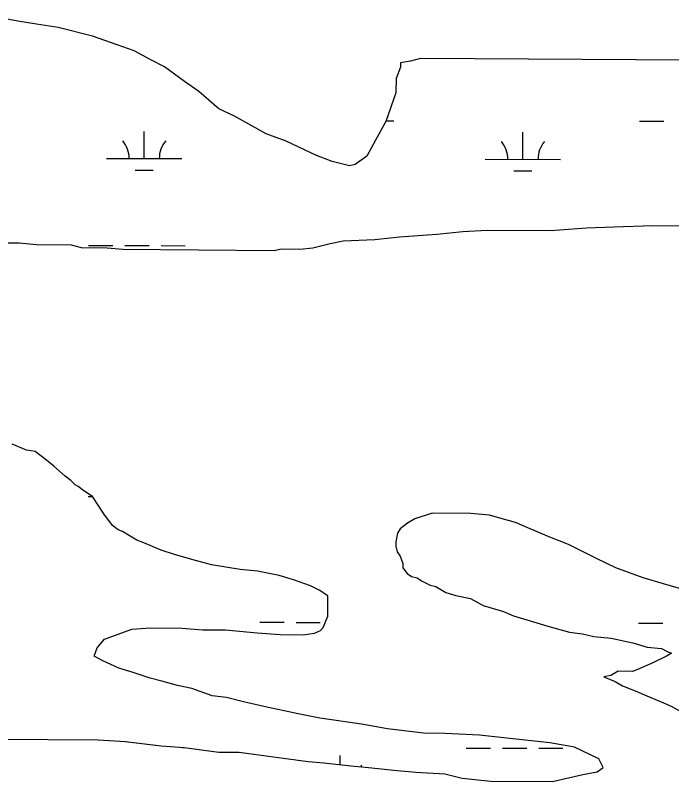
# Model space of a CAD drawing. Extents: x 3187622 to 3225504, y 800805 to 826213.
# Drawn here: x 3221217 to 3222087, y 819006 to 820022 of the extents above; entities that cross this region are included whole.
import ezdxf

# ---------------------------------------------------------------- set-up
doc = ezdxf.new("R2010")
doc.units = 0
doc.layers.add('V-SITE-VEGE', color=7, linetype='Continuous')
doc.layers.add('V-WETL-SWMP', color=7, linetype='Continuous')

msp = doc.modelspace()

# ---------------------------------------------------------------- linework, layer by layer
at = {"layer": 'V-SITE-VEGE'}
for p, q in [((3221220.7, 820014.5), (3221176.9, 820022.4)), ((3221245.5, 820010.5), (3221220.7, 820014.5)), ((3221274.1, 820006.5), (3221245.5, 820010.5)), ((3221319.8, 819994.8), (3221274.1, 820006.5)), ((3221352.1, 819983.1), (3221319.8, 819994.8)), ((3221375, 819975.3), (3221352.1, 819983.1)), ((3221395.9, 819963.8), (3221375, 819975.3)), ((3221414.9, 819954.1), (3221395.9, 819963.8)), ((3221754.6, 819965.2), (3221741.2, 819961.5)), ((3222145.6, 819962.6), (3221754.6, 819965.2)), ((3221441.5, 819934.8), (3221414.9, 819954.1)), ((3221727.8, 819953.9), (3221721.9, 819938.7)), ((3221741.2, 819961.5), (3221727.8, 819959.6)), ((3221727.8, 819959.6), (3221727.8, 819953.9)), ((3221460.5, 819921.3), (3221441.5, 819934.8)), ((3221721.9, 819938.7), (3221721.8, 819919.6)), ((3221487, 819898.3), (3221460.5, 819921.3)), ((3221721.8, 819919.6), (3221708.2, 819881.5)), ((3221507.9, 819888.6), (3221487, 819898.3)), ((3221549.8, 819865.4), (3221507.9, 819888.6)), ((3221708.2, 819881.5), (3221694.7, 819856.8)), ((3221576.4, 819855.7), (3221549.8, 819865.4)), ((3221616.3, 819836.4), (3221576.4, 819855.7)), ((3221694.7, 819856.8), (3221683.1, 819835.9)), ((3221637.3, 819828.6), (3221616.3, 819836.4)), ((3221683.1, 819835.9), (3221667.8, 819824.6)), ((3221660.1, 819822.7), (3221637.3, 819828.6)), ((3221667.8, 819824.6), (3221660.1, 819822.7)), ((3221926.6, 819737), (3221974.4, 819740.5)), ((3221974.4, 819740.5), (3222010.6, 819742.2)), ((3222010.6, 819742.2), (3222062.1, 819743.7)), ((3222062.1, 819743.7), (3222102.2, 819743.5)), ((3221726.3, 819728.8), (3221775.9, 819732.3)), ((3221775.9, 819732.3), (3221810.3, 819735.9)), ((3221810.3, 819735.9), (3221842.7, 819737.6)), ((3221842.7, 819737.6), (3221926.6, 819737)), ((3221144.3, 819721.2), (3221222.5, 819720.7)), ((3221222.5, 819720.7), (3221245.4, 819718.6)), ((3221611.7, 819714.3), (3221634.6, 819719.9)), ((3221634.6, 819719.9), (3221651.8, 819723.6)), ((3221651.8, 819723.6), (3221693.8, 819725.2)), ((3221693.8, 819725.2), (3221726.3, 819728.8)), ((3221245.4, 819718.6), (3221291.2, 819718.3)), ((3221291.2, 819718.3), (3221304.5, 819714.4)), ((3221304.5, 819714.4), (3221338.9, 819714.2)), ((3221338.9, 819714.2), (3221359.9, 819712.2)), ((3221359.9, 819712.2), (3221560.2, 819710.8)), ((3221560.2, 819710.8), (3221569.7, 819712.7)), ((3221569.7, 819712.7), (3221594.5, 819712.5)), ((3221594.5, 819712.5), (3221611.7, 819714.3)), ((3221232.2, 819445.9), (3221213.1, 819453.7)), ((3221243.6, 819443.9), (3221232.2, 819445.9)), ((3221258.8, 819432.4), (3221243.6, 819443.9)), ((3221268.3, 819424.7), (3221258.8, 819432.4)), ((3221283.5, 819411.2), (3221268.3, 819424.7)), ((3221291, 819405.5), (3221283.5, 819411.2)), ((3221296.7, 819399.7), (3221291, 819405.5)), ((3221300.5, 819397.8), (3221296.7, 819399.7)), ((3221308.1, 819392), (3221300.5, 819397.8)), ((3221319.5, 819384.3), (3221308.1, 819392)), ((3221334.6, 819361.3), (3221319.5, 819384.3)), ((3221346, 819345.9), (3221334.6, 819361.3)), ((3221353.6, 819340.2), (3221346, 819345.9)), ((3221359.3, 819338.2), (3221353.6, 819340.2)), ((3221365, 819334.4), (3221359.3, 819338.2)), ((3221378.3, 819326.7), (3221365, 819334.4)), ((3221387.8, 819322.8), (3221378.3, 819326.7)), ((3221410.6, 819313.1), (3221387.8, 819322.8)), ((3221429.7, 819307.2), (3221410.6, 819313.1)), ((3221456.3, 819299.4), (3221429.7, 819307.2)), ((3221477.3, 819293.6), (3221456.3, 819299.4)), ((3221515.4, 819287.6), (3221477.3, 819293.6)), ((3221538.3, 819285.5), (3221515.4, 819287.6)), ((3221566.8, 819279.6), (3221538.3, 819285.5)), ((3221585.9, 819273.8), (3221566.8, 819279.6)), ((3221608.7, 819266), (3221585.9, 819273.8)), ((3221620.1, 819260.2), (3221608.7, 819266)), ((3221631.5, 819252.5), (3221620.1, 819260.2)), ((3221631.4, 819225.8), (3221631.5, 819252.5)), ((3221625.5, 819210.5), (3221631.4, 819225.8)), ((3221335.4, 819195.3), (3221371.8, 819208.4)), ((3221371.8, 819208.4), (3221396.6, 819210.2)), ((3221396.6, 819210.2), (3221438.6, 819209.9)), ((3221438.6, 819209.9), (3221465.3, 819207.8)), ((3221465.3, 819207.8), (3221495.8, 819207.6)), ((3221495.8, 819207.6), (3221537.7, 819203.5)), ((3221537.7, 819203.5), (3221568.2, 819201.4)), ((3221568.2, 819201.4), (3221598.8, 819201.2)), ((3221598.8, 819201.2), (3221614, 819203)), ((3221614, 819203), (3221621.7, 819206.8)), ((3221621.7, 819206.8), (3221625.5, 819210.5)), ((3221325.8, 819183.9), (3221335.4, 819195.3)), ((3221321.9, 819172.5), (3221325.8, 819183.9)), ((3221333.3, 819166.7), (3221321.9, 819172.5)), ((3221354.3, 819157), (3221333.3, 819166.7)), ((3221373.3, 819151.2), (3221354.3, 819157)), ((3221396.1, 819143.4), (3221373.3, 819151.2)), ((3221411.4, 819139.5), (3221396.1, 819143.4)), ((3221432.3, 819133.6), (3221411.4, 819139.5)), ((3221451.4, 819129.7), (3221432.3, 819133.6)), ((3221478, 819119.9), (3221451.4, 819129.7)), ((3221497.1, 819117.9), (3221478, 819119.9)), ((3221519.9, 819112), (3221497.1, 819117.9)), ((3221546.6, 819106.1), (3221519.9, 819112)), ((3221592.3, 819096.3), (3221546.6, 819106.1)), ((3221620.9, 819090.4), (3221592.3, 819096.3)), ((3221676.2, 819082.4), (3221620.9, 819090.4)), ((3221710.5, 819076.4), (3221676.2, 819082.4)), ((3221758.1, 819070.4), (3221710.5, 819076.4)), ((3221786.8, 819070.2), (3221758.1, 819070.4)), ((3221832.5, 819068), (3221786.8, 819070.2)), ((3221164.8, 819062.9), (3221326.9, 819061.8)), ((3221326.9, 819061.8), (3221363.2, 819059.7)), ((3221363.2, 819059.7), (3221410.8, 819053.6)), ((3221868.8, 819063.9), (3221832.5, 819068)), ((3221925.9, 819057.8), (3221868.8, 819063.9)), ((3221410.8, 819053.6), (3221441.3, 819051.5)), ((3221441.3, 819051.5), (3221487.1, 819045.5)), ((3221958.3, 819051.9), (3221925.9, 819057.8)), ((3221990.7, 819036.4), (3221958.3, 819051.9)), ((3221487.1, 819045.5), (3221513.8, 819045.3)), ((3221513.8, 819045.3), (3221559.5, 819039.3)), ((3221559.5, 819039.3), (3221572.9, 819037.3)), ((3221572.9, 819037.3), (3221605.3, 819033.2)), ((3221605.3, 819033.2), (3221626.2, 819031.2)), ((3221626.2, 819031.2), (3221662.5, 819027.1)), ((3221996.3, 819024.9), (3221990.7, 819036.4)), ((3221662.5, 819027.1), (3221685.3, 819025.1)), ((3221685.3, 819025.1), (3221723.5, 819021)), ((3221723.5, 819021), (3221748.3, 819018.9)), ((3221748.3, 819018.9), (3221786.4, 819016.8)), ((3221969.5, 819015.6), (3221988.6, 819019.3)), ((3221988.6, 819019.3), (3221996.3, 819024.9)), ((3221786.4, 819016.8), (3221809.3, 819010.9)), ((3221809.3, 819010.9), (3221847.4, 819006.8)), ((3221929.4, 819006.3), (3221969.5, 819015.6)), ((3221847.4, 819006.8), (3221929.4, 819006.3))]:
    msp.add_line(p, q, dxfattribs=at)
msp.add_lwpolyline([(3222123.8, 819254.9), (3222076.2, 819268.6), (3222049.5, 819276.4), (3222013.3, 819290), (3221988.6, 819301.6), (3221950.6, 819320.9), (3221925.9, 819330.6), (3221893.5, 819344.2), (3221880.2, 819350), (3221859.2, 819355.9), (3221845.9, 819359.8), (3221821.1, 819361.9), (3221769.6, 819362.2), (3221746.7, 819354.7), (3221737.1, 819349.1), (3221727.5, 819341.5), (3221723.7, 819335.8), (3221721.7, 819324.4), (3221721.6, 819318.6), (3221723.5, 819311), (3221727.3, 819305.3), (3221731, 819295.7), (3221731, 819290), (3221736.7, 819282.3), (3221742.4, 819278.4), (3221750, 819276.5), (3221755.7, 819272.6), (3221767.1, 819266.8), (3221774.7, 819264.9), (3221788, 819257.2), (3221801.3, 819253.3), (3221820.4, 819249.3), (3221837.5, 819239.7), (3221864.1, 819231.8), (3221877.5, 819226), (3221904.1, 819218.2), (3221923.2, 819212.4), (3221951.7, 819204.6), (3221968.9, 819202.5), (3221984.1, 819198.6), (3222007, 819196.6), (3222035.6, 819190.6), (3222054.6, 819184.8), (3222073.7, 819182.8), (3222081.3, 819178.9), (3222087, 819176.9), (3222081.2, 819173.2), (3222062.1, 819163.8), (3222041.1, 819154.4), (3222035.3, 819152.5), (3222016.2, 819152.6), (3222006.7, 819147), (3221997.1, 819145.1), (3222012.3, 819139.3), (3222021.8, 819133.5), (3222040.9, 819125.7), (3222054.2, 819119.9), (3222073.2, 819112.2), (3222086.5, 819106.4), (3222107.4, 819094.8)], dxfattribs=at)
at = {"layer": 'V-WETL-SWMP'}
for p, q in [((3221220.7, 820014.5), (3221176.9, 820022.4)), ((3221245.5, 820010.5), (3221220.7, 820014.5)), ((3221274, 820006.5), (3221245.5, 820010.5)), ((3221319.8, 819994.8), (3221274, 820006.5)), ((3221352.1, 819983.1), (3221319.8, 819994.8)), ((3221375, 819975.3), (3221352.1, 819983.1)), ((3221395.9, 819963.7), (3221375, 819975.3)), ((3221414.9, 819954.1), (3221395.9, 819963.7)), ((3221754.5, 819965.2), (3221741.2, 819961.5)), ((3222145.6, 819962.6), (3221754.5, 819965.2)), ((3221441.5, 819934.8), (3221414.9, 819954.1)), ((3221727.8, 819953.9), (3221721.9, 819938.7)), ((3221741.2, 819961.5), (3221727.8, 819959.6)), ((3221727.8, 819959.6), (3221727.8, 819953.9)), ((3221460.4, 819921.3), (3221441.5, 819934.8)), ((3221721.9, 819938.7), (3221721.8, 819919.6)), ((3221487, 819898.3), (3221460.4, 819921.3)), ((3221721.8, 819919.6), (3221708.2, 819881.5)), ((3221507.9, 819888.6), (3221487, 819898.3)), ((3221549.7, 819865.4), (3221507.9, 819888.6)), ((3221708.6, 819882.6), (3221718.8, 819882.6)), ((3221708.2, 819881.5), (3221694.7, 819856.8)), ((3222044.7, 819882), (3222076.7, 819881.9)), ((3221388.1, 819832.6), (3221388.2, 819868.6)), ((3221576.4, 819855.7), (3221549.7, 819865.4)), ((3221890, 819831.5), (3221890.1, 819867.5)), ((3221616.3, 819836.4), (3221576.4, 819855.7)), ((3221694.7, 819856.8), (3221683.1, 819835.9)), ((3221338.1, 819832.7), (3221438.1, 819832.5)), ((3221637.3, 819828.6), (3221616.3, 819836.4)), ((3221683.1, 819835.9), (3221667.8, 819824.6)), ((3221840, 819831.6), (3221940, 819831.4)), ((3221660.1, 819822.7), (3221637.3, 819828.6)), ((3221667.8, 819824.6), (3221660.1, 819822.7)), ((3221376.1, 819817.1), (3221400.1, 819817.1)), ((3221878, 819816.1), (3221902, 819816.1)), ((3221926.6, 819737), (3221974.4, 819740.5)), ((3221974.4, 819740.5), (3222010.6, 819742.2)), ((3222010.6, 819742.2), (3222062.1, 819743.7)), ((3222062.1, 819743.7), (3222102.2, 819743.5)), ((3221726.3, 819728.8), (3221775.9, 819732.3)), ((3221775.9, 819732.3), (3221810.3, 819735.9)), ((3221810.3, 819735.9), (3221842.7, 819737.6)), ((3221842.7, 819737.6), (3221926.6, 819737)), ((3221144.3, 819721.2), (3221222.5, 819720.7)), ((3221222.5, 819720.7), (3221245.4, 819718.6)), ((3221611.7, 819714.3), (3221634.6, 819719.9)), ((3221634.6, 819719.9), (3221651.8, 819723.6)), ((3221651.8, 819723.6), (3221693.8, 819725.2)), ((3221693.8, 819725.2), (3221726.3, 819728.8)), ((3221245.4, 819718.6), (3221291.2, 819718.3)), ((3221291.2, 819718.3), (3221304.5, 819714.4)), ((3221304.5, 819714.4), (3221338.9, 819714.2)), ((3221314.5, 819717.3), (3221346.5, 819717.2)), ((3221338.9, 819714.2), (3221359.9, 819712.2)), ((3221359.9, 819712.2), (3221560.2, 819710.8)), ((3221362.5, 819717.2), (3221394.5, 819717.1)), ((3221410.5, 819717.1), (3221442.5, 819717)), ((3221560.2, 819710.8), (3221569.7, 819712.7)), ((3221569.7, 819712.7), (3221594.5, 819712.5)), ((3221594.5, 819712.5), (3221611.7, 819714.3)), ((3221232.2, 819445.9), (3221213.1, 819453.7)), ((3221243.6, 819443.9), (3221232.2, 819445.9)), ((3221258.8, 819432.4), (3221243.6, 819443.9)), ((3221268.3, 819424.7), (3221258.8, 819432.4)), ((3221283.4, 819411.2), (3221268.3, 819424.7)), ((3221291, 819405.5), (3221283.4, 819411.2)), ((3221296.7, 819399.7), (3221291, 819405.5)), ((3221300.5, 819397.8), (3221296.7, 819399.7)), ((3221308.1, 819392), (3221300.5, 819397.8)), ((3221319.5, 819384.3), (3221308.1, 819392)), ((3221313.8, 819384.6), (3221319.1, 819384.6)), ((3221334.6, 819361.3), (3221319.5, 819384.3)), ((3221346, 819345.9), (3221334.6, 819361.3)), ((3221746.7, 819354.7), (3221737.1, 819349.1)), ((3221769.6, 819362.2), (3221746.7, 819354.7)), ((3221821.1, 819361.9), (3221769.6, 819362.2)), ((3221845.9, 819359.8), (3221821.1, 819361.9)), ((3221859.2, 819355.9), (3221845.9, 819359.8)), ((3221880.2, 819350), (3221859.2, 819355.9)), ((3221353.6, 819340.2), (3221346, 819345.9)), ((3221737.1, 819349.1), (3221727.5, 819341.5)), ((3221893.5, 819344.2), (3221880.2, 819350)), ((3221925.8, 819330.6), (3221893.5, 819344.2)), ((3221359.3, 819338.2), (3221353.6, 819340.2)), ((3221365, 819334.4), (3221359.3, 819338.2)), ((3221378.3, 819326.7), (3221365, 819334.4)), ((3221723.7, 819335.8), (3221721.7, 819324.4)), ((3221727.5, 819341.5), (3221723.7, 819335.8)), ((3221387.8, 819322.8), (3221378.3, 819326.7)), ((3221721.7, 819324.4), (3221721.6, 819318.6)), ((3221950.6, 819320.9), (3221925.8, 819330.6)), ((3221410.6, 819313.1), (3221387.8, 819322.8)), ((3221429.7, 819307.2), (3221410.6, 819313.1)), ((3221721.6, 819318.6), (3221723.5, 819311)), ((3221988.6, 819301.6), (3221950.6, 819320.9)), ((3221456.3, 819299.4), (3221429.7, 819307.2)), ((3221723.5, 819311), (3221727.3, 819305.3)), ((3221727.3, 819305.3), (3221731, 819295.7)), ((3221477.3, 819293.6), (3221456.3, 819299.4)), ((3221515.4, 819287.6), (3221477.3, 819293.6)), ((3221731, 819295.7), (3221731, 819290)), ((3222013.3, 819290), (3221988.6, 819301.6)), ((3221538.3, 819285.5), (3221515.4, 819287.6)), ((3221566.8, 819279.6), (3221538.3, 819285.5)), ((3221731, 819290), (3221736.7, 819282.3)), ((3222049.5, 819276.4), (3222013.3, 819290)), ((3221585.9, 819273.8), (3221566.8, 819279.6)), ((3221608.7, 819266), (3221585.9, 819273.8)), ((3221736.7, 819282.3), (3221742.4, 819278.4)), ((3221742.4, 819278.4), (3221750, 819276.5)), ((3221750, 819276.5), (3221755.7, 819272.6)), ((3221755.7, 819272.6), (3221767.1, 819266.8)), ((3222076.2, 819268.6), (3222049.5, 819276.4)), ((3221620.1, 819260.2), (3221608.7, 819266)), ((3221767.1, 819266.8), (3221774.7, 819264.9)), ((3221774.7, 819264.9), (3221788, 819257.2)), ((3222123.8, 819254.9), (3222076.2, 819268.6)), ((3221631.5, 819252.5), (3221620.1, 819260.2)), ((3221631.3, 819225.8), (3221631.5, 819252.5)), ((3221788, 819257.2), (3221801.3, 819253.3)), ((3221801.3, 819253.3), (3221820.4, 819249.3)), ((3221820.4, 819249.3), (3221837.5, 819239.7)), ((3221837.5, 819239.7), (3221864.1, 819231.8)), ((3221864.1, 819231.8), (3221877.5, 819226)), ((3221625.5, 819210.5), (3221631.3, 819225.8)), ((3221877.5, 819226), (3221904.1, 819218.2)), ((3221541.4, 819217.6), (3221573.4, 819217.6)), ((3221589.4, 819217.5), (3221621.4, 819217.5)), ((3221904.1, 819218.2), (3221923.2, 819212.4)), ((3221923.2, 819212.4), (3221951.7, 819204.6)), ((3222043.3, 819216.6), (3222075.3, 819216.5)), ((3221335.4, 819195.3), (3221371.8, 819208.4)), ((3221371.8, 819208.4), (3221396.6, 819210.2)), ((3221396.6, 819210.2), (3221438.6, 819209.9)), ((3221438.6, 819209.9), (3221465.2, 819207.8)), ((3221465.2, 819207.8), (3221495.8, 819207.6)), ((3221495.8, 819207.6), (3221537.7, 819203.5)), ((3221537.7, 819203.5), (3221568.2, 819201.4)), ((3221568.2, 819201.4), (3221598.7, 819201.2)), ((3221598.7, 819201.2), (3221614, 819203)), ((3221614, 819203), (3221621.7, 819206.7)), ((3221621.7, 819206.7), (3221625.5, 819210.5)), ((3221951.7, 819204.6), (3221968.9, 819202.5)), ((3221968.9, 819202.5), (3221984.1, 819198.6)), ((3221325.8, 819183.9), (3221335.4, 819195.3)), ((3221984.1, 819198.6), (3222007, 819196.6)), ((3222007, 819196.6), (3222035.6, 819190.6)), ((3221321.9, 819172.5), (3221325.8, 819183.9)), ((3222035.6, 819190.6), (3222054.6, 819184.8)), ((3222054.6, 819184.8), (3222073.7, 819182.8)), ((3222073.7, 819182.8), (3222081.3, 819178.9)), ((3221333.3, 819166.7), (3221321.9, 819172.5)), ((3222081.2, 819173.2), (3222062.1, 819163.8)), ((3222087, 819176.9), (3222081.2, 819173.2)), ((3222081.3, 819178.9), (3222087, 819176.9)), ((3221354.3, 819157), (3221333.3, 819166.7)), ((3222062.1, 819163.8), (3222041.1, 819154.4)), ((3221373.3, 819151.2), (3221354.3, 819157)), ((3221396.1, 819143.4), (3221373.3, 819151.2)), ((3222016.2, 819152.6), (3222006.7, 819147)), ((3222035.3, 819152.5), (3222016.2, 819152.6)), ((3222041.1, 819154.4), (3222035.3, 819152.5)), ((3221411.4, 819139.5), (3221396.1, 819143.4)), ((3222006.7, 819147), (3221997.1, 819145.1)), ((3221997.1, 819145.1), (3222012.3, 819139.3)), ((3221432.3, 819133.6), (3221411.4, 819139.5)), ((3221451.4, 819129.7), (3221432.3, 819133.6)), ((3222012.3, 819139.3), (3222021.8, 819133.5)), ((3222021.8, 819133.5), (3222040.9, 819125.7)), ((3221478, 819119.9), (3221451.4, 819129.7)), ((3221497.1, 819117.9), (3221478, 819119.9)), ((3222040.9, 819125.7), (3222054.2, 819119.9)), ((3222054.2, 819119.9), (3222073.2, 819112.2)), ((3221519.9, 819112), (3221497.1, 819117.9)), ((3221546.6, 819106.1), (3221519.9, 819112)), ((3222073.2, 819112.2), (3222086.5, 819106.4)), ((3221592.3, 819096.3), (3221546.6, 819106.1)), ((3222086.5, 819106.4), (3222107.4, 819094.8)), ((3221620.9, 819090.4), (3221592.3, 819096.3)), ((3221676.2, 819082.4), (3221620.9, 819090.4)), ((3221710.5, 819076.4), (3221676.2, 819082.4)), ((3221758.1, 819070.4), (3221710.5, 819076.4)), ((3221786.8, 819070.2), (3221758.1, 819070.4)), ((3221832.5, 819068), (3221786.8, 819070.2)), ((3221164.8, 819062.9), (3221326.9, 819061.8)), ((3221326.9, 819061.8), (3221363.1, 819059.7)), ((3221363.1, 819059.7), (3221410.8, 819053.6)), ((3221868.7, 819063.9), (3221832.5, 819068)), ((3221925.9, 819057.8), (3221868.7, 819063.9)), ((3221410.8, 819053.6), (3221441.3, 819051.5)), ((3221439, 819051.7), (3221441.1, 819051.7)), ((3221441.3, 819051.5), (3221487.1, 819045.5)), ((3221815, 819050.9), (3221847, 819050.8)), ((3221863, 819050.8), (3221895, 819050.7)), ((3221911, 819050.7), (3221943, 819050.6)), ((3221958.3, 819051.9), (3221925.9, 819057.8)), ((3221990.7, 819036.4), (3221958.3, 819051.9)), ((3221487.1, 819045.5), (3221513.8, 819045.3)), ((3221513.8, 819045.3), (3221559.5, 819039.3)), ((3221559.5, 819039.3), (3221572.9, 819037.3)), ((3221647.9, 819028.8), (3221647.9, 819040.8)), ((3221572.9, 819037.3), (3221605.3, 819033.2)), ((3221605.3, 819033.2), (3221626.2, 819031.2)), ((3221626.2, 819031.2), (3221662.5, 819027.1)), ((3221996.3, 819024.9), (3221990.7, 819036.4)), ((3221662.5, 819027.1), (3221685.3, 819025.1)), ((3221685.3, 819025.1), (3221723.5, 819021)), ((3221723.5, 819021), (3221748.3, 819018.9)), ((3221748.3, 819018.9), (3221786.4, 819016.8)), ((3221969.5, 819015.6), (3221988.6, 819019.3)), ((3221988.6, 819019.3), (3221996.3, 819024.9)), ((3221786.4, 819016.8), (3221809.3, 819010.9)), ((3221809.3, 819010.9), (3221847.4, 819006.8)), ((3221929.4, 819006.3), (3221969.5, 819015.6)), ((3221847.4, 819006.8), (3221929.4, 819006.3))]:
    msp.add_line(p, q, dxfattribs=at)
for centre, start, end in [((3221332.9, 819833.1), 359.1115, 40.6551), ((3221443.3, 819832.9), 139.1115, 180.6551), ((3221834.8, 819832.1), 359.1115, 40.6551), ((3221945.2, 819831.9), 139.1115, 180.6551), ((3221703.1, 819005.2), 139.1115, 143.6979)]:
    msp.add_arc(centre, 35.2, start, end, dxfattribs=at)

doc.saveas('drawing.dxf')
